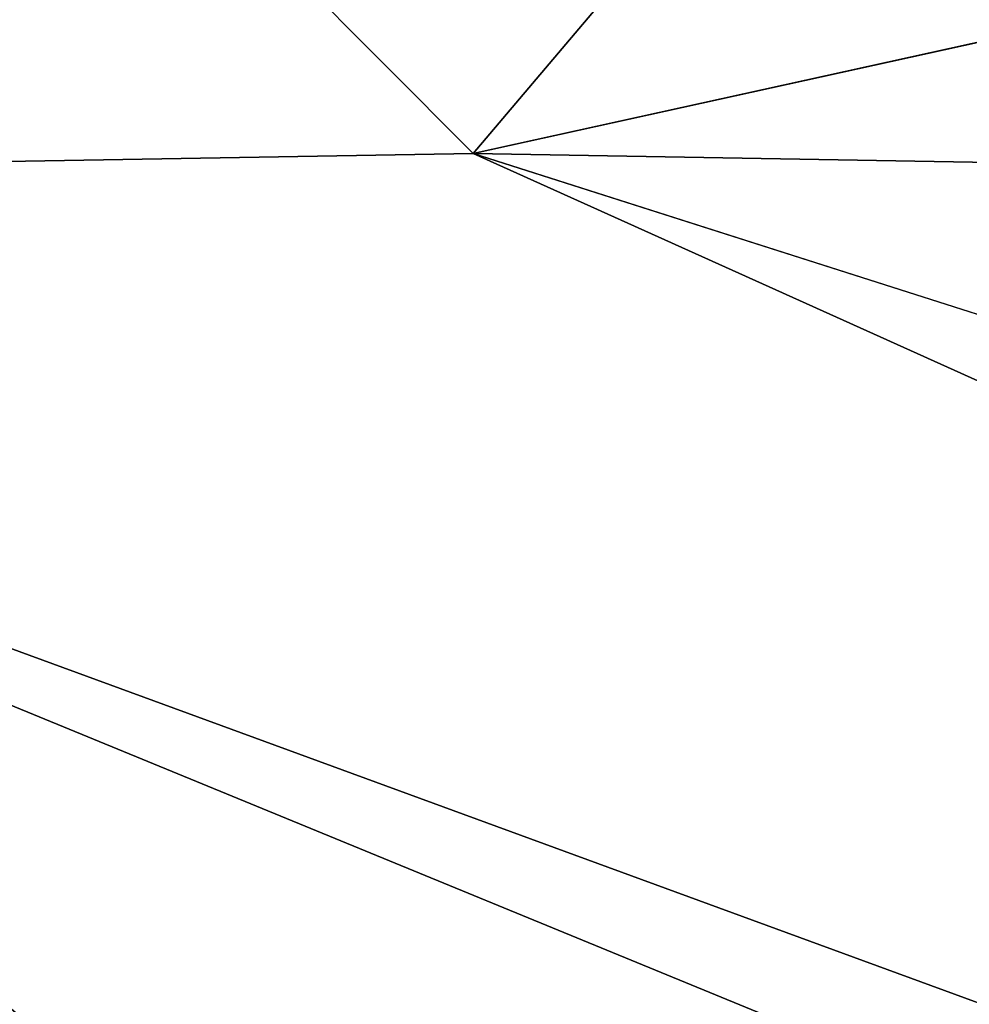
# Model space of a CAD drawing. Extents: x -250 to 250, y -426 to 356.
# Tile 482 of 656: x -155.69 to -155.043, y 239.637 to 240.307. Entities that reach past the tile are written whole.
import ezdxf

# ---------------------------------------------------------------- set-up
doc = ezdxf.new("R2010")
doc.units = 0
doc.header["$LTSCALE"] = 41.718519
for name, color, linetype in [('1613', 7, 'CONTINUOUS'), ('17', 7, 'CONTINUOUS'), ('18', 7, 'CONTINUOUS'), ('738', 7, 'CONTINUOUS'), ('739', 7, 'CONTINUOUS'), ('740', 7, 'CONTINUOUS'), ('758', 7, 'CONTINUOUS')]:
    doc.layers.add(name, color=color, linetype=linetype)

msp = doc.modelspace()

# ---------------------------------------------------------------- linework, layer by layer
at = {"layer": '1613', "color": 7, "linetype": 'CONTINUOUS'}
for points in [[(-159.38169, 242.76755, -68.65), (-154.66215, 238.75478, -68.65), (-159.45899, 242.70465, -68.55), (-159.38169, 242.76755, -68.65)], [(-154.66215, 238.75478, -68.65), (-154.71028, 238.66602, -68.55), (-159.45899, 242.70465, -68.55), (-154.66215, 238.75478, -68.65)]]:
    msp.add_3dface(points, dxfattribs=at)
at = {"layer": '17', "color": 7, "linetype": 'CONTINUOUS'}
for points in [[(210, 237.79049, 10.16268), (210, 242, 11), (-210, 237.79049, 10.16268), (210, 237.79049, 10.16268)], [(210, 242, 11), (-210, 242, 11), (-210, 237.79049, 10.16268), (210, 242, 11)]]:
    msp.add_3dface(points, dxfattribs=at)
at = {"layer": '18', "color": 7, "linetype": 'CONTINUOUS'}
for points in [[(210, 237.79049, -10.16268), (-210, 237.79049, -10.16268), (-210, 242, -11), (210, 237.79049, -10.16268)], [(210, 242, -11), (210, 237.79049, -10.16268), (-210, 242, -11), (210, 242, -11)]]:
    msp.add_3dface(points, dxfattribs=at)
at = {"layer": '738', "color": 7, "linetype": 'CONTINUOUS'}
msp.add_3dface([(-154.66215, 238.75478, -68.65), (-159.38169, 242.76755, -68.65), (-154.53802, 240.3538, -68.65), (-154.66215, 238.75478, -68.65)], dxfattribs=at)
at = {"layer": '739', "color": 7, "linetype": 'CONTINUOUS'}
for points in [[(-159.23868, 244.0867, -15.65), (-155.38093, 240.21598, -15.65), (-153.6305, 242.28058, -15.65), (-159.23868, 244.0867, -15.65)], [(-155.38093, 240.21598, -15.65), (-150, 241.4, -15.65), (-153.6305, 242.28058, -15.65), (-155.38093, 240.21598, -15.65)], [(-155.38093, 240.21598, -15.65), (-144.90279, 240.03317, -15.65), (-150, 241.4, -15.65), (-155.38093, 240.21598, -15.65)], [(-155.38093, 240.21598, -15.65), (-150, 238.5, -15.65), (-144.90279, 240.03317, -15.65), (-155.38093, 240.21598, -15.65)]]:
    msp.add_3dface(points, dxfattribs=at)
at = {"layer": '740', "color": 7, "linetype": 'CONTINUOUS'}
for points in [[(-159.45899, 242.70465, -68.55), (-154.71028, 238.66602, -68.55), (-159.23333, 242.42255, -16.65), (-159.45899, 242.70465, -68.55)], [(-155.40242, 239.048, -16.65), (-159.23333, 242.42255, -16.65), (-155.14908, 238.90126, -51.65), (-155.40242, 239.048, -16.65)], [(-159.23333, 242.42255, -16.65), (-154.71028, 238.66602, -68.55), (-155.14908, 238.90126, -51.65), (-159.23333, 242.42255, -16.65)]]:
    msp.add_3dface(points, dxfattribs=at)
at = {"layer": '758', "color": 7, "linetype": 'CONTINUOUS'}
for points in [[(-155.38093, 240.21598, -15.65), (-159.23868, 244.0867, -15.65), (-156.56117, 240.19584, -15.94289), (-155.38093, 240.21598, -15.65)], [(-159.23333, 242.42255, -16.65), (-155.40242, 239.048, -16.65), (-156.56117, 240.19584, -15.94289), (-159.23333, 242.42255, -16.65)], [(-150, 237.79289, -15.94289), (-155.38093, 240.21598, -15.65), (-156.56117, 240.19584, -15.94289), (-150, 237.79289, -15.94289)], [(-150, 238.5, -15.65), (-155.38093, 240.21598, -15.65), (-150, 237.79289, -15.94289), (-150, 238.5, -15.65)], [(-155.40242, 239.048, -16.65), (-150, 237.5, -16.65), (-156.56117, 240.19584, -15.94289), (-155.40242, 239.048, -16.65)], [(-150, 237.5, -16.65), (-150, 237.79289, -15.94289), (-156.56117, 240.19584, -15.94289), (-150, 237.5, -16.65)]]:
    msp.add_3dface(points, dxfattribs=at)

doc.saveas('drawing.dxf')
